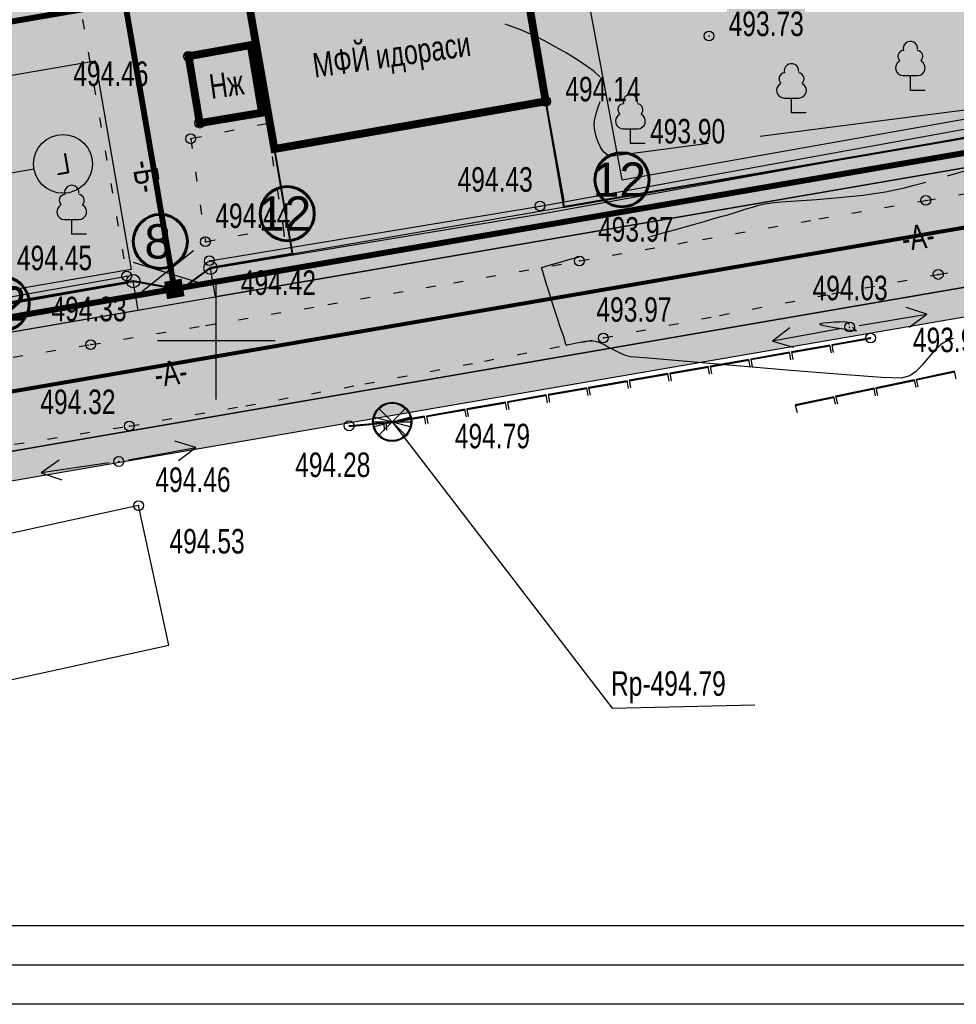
# Model space of a CAD drawing. Extents: x 0 to 667088, y 0 to 6446.
# Tile 507 of 518: x 3495 to 3543, y 245 to 295. Entities that reach past the tile are written whole.
import ezdxf

# ---------------------------------------------------------------- set-up
doc = ezdxf.new("R2010")
doc.units = 0
doc.header["$MEASUREMENT"] = 0
for name, pattern in [('CONTI', [0]), ('STRIH_1', [3, 2, -1]), ('STROT', [1.7, 0.5, -1.2]), ('ГОСТ 2.303 5', [24, 20, -1.5, 1, -1.5])]:
    doc.linetypes.add(name, pattern=pattern)
for name, color, linetype in [('(002) Рамка', 7, 'Continuous'), ('Audi-СвК', 10, 'Continuous'), ('GORIZ0', 32, 'CONTI'), ('NAD_M0', 7, 'CONTI'), ('PI_OT0', 172, 'CONTI'), ('PI_TT0', 5, 'CONTI'), ('SETKR', 2, 'CONTI'), ('SIT_L0', 250, 'CONTI'), ('STR_L0', 6, 'CONTI'), ('USLZN0', 250, 'CONTI'), ('ZAPSK0', 250, 'CONTI'), ('стен', 7, 'Continuous')]:
    doc.layers.add(name, color=color, linetype=linetype)
doc.layers.add('.', color=7, linetype='Continuous', lineweight=15)
doc.layers.add('RAZMER CIP', color=252, linetype='Continuous', lineweight=18)
doc.styles.add('GOST 2.304', font='CS_Gost2304.shx')
doc.styles.add('SHRFT', font='TXT', dxfattribs={"width": 0.75})
doc.styles.get("Standard").update_dxf_attribs({"font": 'times.ttf'})
doc.styles.add('ГОСТ 2.304', font='isocpeur.ttf')
doc.linetypes.add('ОГРАДА_ГЛИН', pattern='A,4,["|",Standard,S=0.8,R=0,X=0,Y=-0.8],0.5,["|",Standard,S=0.8,R=0,X=0,Y=-0.8],3.5', length=8)
doc.linetypes.add('ограждение2', pattern='A,0.25,-0.1,[132,ltypeshp.shx,S=0.1,R=0,X=-0.1,Y=0],-0.1,1', length=1.45)

# ---------------------------------------------------------------- blocks, each defined once
blk = doc.blocks.new('BL_333')
at = {"color": 0}
for p, q in [((0, -3), (0, 3)), ((-3, 0), (3, 0))]:
    blk.add_line(p, q, dxfattribs=at)
blk = doc.blocks.new('BL_6')
at = {"color": 0}
for p, q in [((-0.7, 0.7), (0.7, -0.7)), ((-0.7, -0.7), (0.7, 0.7)), ((-1, 0), (1, 0)), ((-0.97, 0.25), (0.97, -0.25)), ((-0.97, -0.25), (0.97, 0.25))]:
    blk.add_line(p, q, dxfattribs=at)
for radius in [1, 0.95]:
    blk.add_circle((0, 0), radius, dxfattribs=at)
blk = doc.blocks.new('BL_101')
at = {"color": 0}
for p, q in [((-0.37, 0.75), (0.37, 0.75)), ((0, 0), (0, 0.75)), ((0.75, 0), (0, 0))]:
    blk.add_line(p, q, dxfattribs=at)
for centre, radius, start, end in [((-0.34, 1.73), 0.3, 93.00000000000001, 230), ((0, 2.13), 0.37, 355, 195), ((0.34, 1.73), 0.3, 310, 87), ((-0.37, 1.14), 0.39, 120, 270), ((0.37, 1.14), 0.39, 270, 59.99999999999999)]:
    blk.add_arc(centre, radius, start, end, dxfattribs=at)
blk = doc.blocks.new('rhy')
at = {"layer": 'GORIZ0', "color": 32}
for points in [[(1460.321155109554, 292.5), (1460.031155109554, 292.77), (1459.631155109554, 293.07), (1459.141155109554, 293.39), (1458.611155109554, 293.72), (1458.051155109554, 294.03), (1457.501155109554, 294.33), (1456.991155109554, 294.59), (1456.321155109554, 294.88), (1455.491155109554, 295.18)], [(1460.321155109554, 292.5), (1460.031155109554, 292.77), (1459.631155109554, 293.07), (1459.141155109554, 293.39), (1458.611155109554, 293.72), (1458.051155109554, 294.03), (1457.501155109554, 294.33), (1456.991155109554, 294.59), (1456.321155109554, 294.88), (1455.491155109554, 295.18)], [(1478.061155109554, 287.45), (1480.951155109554, 288.29), (1484.301155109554, 289.3), (1487.631155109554, 290.34), (1490.421155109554, 291.27), (1492.171155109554, 291.96), (1492.381155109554, 292.28), (1490.291155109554, 292.14), (1486.021155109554, 291.67), (1480.411155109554, 290.99), (1474.291155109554, 290.2), (1468.501155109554, 289.45)], [(1478.061155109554, 287.45), (1480.951155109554, 288.29), (1484.301155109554, 289.3), (1487.631155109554, 290.34), (1490.421155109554, 291.27), (1492.171155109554, 291.96), (1492.381155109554, 292.28), (1490.291155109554, 292.14), (1486.021155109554, 291.67), (1480.411155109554, 290.99), (1474.291155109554, 290.2), (1468.501155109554, 289.45)], [(1465.871155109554, 289.1), (1462.401155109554, 288.64), (1460.951155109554, 288.46), (1460.721155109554, 288.5), (1460.531155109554, 288.65), (1460.371155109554, 288.88), (1460.241155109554, 289.16), (1460.141155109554, 289.46), (1460.071155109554, 289.76), (1460.031155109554, 290.02), (1460.041155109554, 290.27), (1460.111155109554, 290.57), (1460.221155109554, 290.9), (1460.341155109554, 291.25)], [(1465.871155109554, 289.1), (1462.401155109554, 288.64), (1460.951155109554, 288.46), (1460.721155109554, 288.5), (1460.531155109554, 288.65), (1460.371155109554, 288.88), (1460.241155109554, 289.16), (1460.141155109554, 289.46), (1460.071155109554, 289.76), (1460.031155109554, 290.02), (1460.041155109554, 290.27), (1460.111155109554, 290.57), (1460.221155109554, 290.9), (1460.341155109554, 291.25)], [(1462.921155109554, 284.36), (1463.371155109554, 284.49), (1463.731155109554, 284.59), (1464.191155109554, 284.72), (1464.671155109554, 284.85), (1465.161155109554, 284.99), (1465.641155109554, 285.13), (1466.091155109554, 285.25), (1466.501155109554, 285.37), (1466.851155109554, 285.47), (1467.171155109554, 285.56), (1467.481155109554, 285.66), (1467.791155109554, 285.76), (1468.111155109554, 285.86), (1468.421155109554, 285.95), (1468.741155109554, 286.02), (1469.061155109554, 286.08), (1469.561155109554, 286.13), (1470.361155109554, 286.18), (1471.381155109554, 286.25), (1472.531155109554, 286.34), (1473.731155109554, 286.46), (1474.891155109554, 286.63), (1475.931155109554, 286.85), (1476.351155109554, 286.97), (1476.951155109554, 287.13)], [(1462.921155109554, 284.36), (1463.371155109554, 284.49), (1463.731155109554, 284.59), (1464.191155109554, 284.72), (1464.671155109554, 284.85), (1465.161155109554, 284.99), (1465.641155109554, 285.13), (1466.091155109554, 285.25), (1466.501155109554, 285.37), (1466.851155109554, 285.47), (1467.171155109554, 285.56), (1467.481155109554, 285.66), (1467.791155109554, 285.76), (1468.111155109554, 285.86), (1468.421155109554, 285.95), (1468.741155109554, 286.02), (1469.061155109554, 286.08), (1469.561155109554, 286.13), (1470.361155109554, 286.18), (1471.381155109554, 286.25), (1472.531155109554, 286.34), (1473.731155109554, 286.46), (1474.891155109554, 286.63), (1475.931155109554, 286.85), (1476.351155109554, 286.97), (1476.951155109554, 287.13)], [(1457.331155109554, 282.77), (1457.401155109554, 282.79), (1457.591155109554, 282.84), (1457.861155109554, 282.92), (1458.181155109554, 283.02), (1458.521155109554, 283.12), (1458.861155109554, 283.21), (1459.151155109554, 283.29), (1459.211155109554, 283.31), (1459.281155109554, 283.33)], [(1457.331155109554, 282.77), (1457.401155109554, 282.79), (1457.591155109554, 282.84), (1457.861155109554, 282.92), (1458.181155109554, 283.02), (1458.521155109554, 283.12), (1458.861155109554, 283.21), (1459.151155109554, 283.29), (1459.211155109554, 283.31), (1459.281155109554, 283.33)], [(1457.331155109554, 282.77), (1457.351155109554, 282.72), (1457.391155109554, 282.59), (1457.441155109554, 282.4), (1457.511155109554, 282.17), (1457.591155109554, 281.92), (1457.661155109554, 281.68), (1457.731155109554, 281.47), (1457.821155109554, 281.19), (1457.961155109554, 280.76), (1458.131155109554, 280.25), (1458.301155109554, 279.72), (1458.461155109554, 279.26), (1458.561155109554, 278.94), (1458.601155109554, 278.81)], [(1457.331155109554, 282.77), (1457.351155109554, 282.72), (1457.391155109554, 282.59), (1457.441155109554, 282.4), (1457.511155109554, 282.17), (1457.591155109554, 281.92), (1457.661155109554, 281.68), (1457.731155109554, 281.47), (1457.821155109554, 281.19), (1457.961155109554, 280.76), (1458.131155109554, 280.25), (1458.301155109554, 279.72), (1458.461155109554, 279.26), (1458.561155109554, 278.94), (1458.601155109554, 278.81)], [(1473.061155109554, 279.87), (1472.931155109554, 279.99), (1472.781155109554, 280), (1472.551155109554, 279.99), (1472.271155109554, 279.98), (1471.991155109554, 279.96), (1471.741155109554, 279.93), (1471.581155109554, 279.9), (1471.531155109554, 279.88)], [(1473.061155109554, 279.87), (1472.931155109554, 279.99), (1472.781155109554, 280), (1472.551155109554, 279.99), (1472.271155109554, 279.98), (1471.991155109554, 279.96), (1471.741155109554, 279.93), (1471.581155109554, 279.9), (1471.531155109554, 279.88)], [(1471.531155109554, 279.88), (1471.651155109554, 279.84), (1471.921155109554, 279.78), (1472.271155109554, 279.72), (1472.651155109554, 279.66), (1473.001155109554, 279.6), (1473.281155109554, 279.56), (1473.421155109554, 279.55), (1473.211155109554, 279.74)], [(1471.531155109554, 279.88), (1471.651155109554, 279.84), (1471.921155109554, 279.78), (1472.271155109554, 279.72), (1472.651155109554, 279.66), (1473.001155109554, 279.6), (1473.281155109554, 279.56), (1473.421155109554, 279.55), (1473.211155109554, 279.74)], [(1458.601155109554, 278.81), (1458.661155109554, 278.83), (1458.821155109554, 278.87), (1459.041155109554, 278.92), (1459.311155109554, 278.97), (1459.591155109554, 279.01), (1459.861155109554, 279.03), (1460.091155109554, 279.02), (1460.311155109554, 278.95), (1460.541155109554, 278.84), (1460.801155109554, 278.7), (1461.061155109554, 278.56), (1461.341155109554, 278.42), (1461.611155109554, 278.31), (1461.891155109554, 278.24), (1462.811155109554, 278.16), (1464.751155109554, 277.99), (1467.301155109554, 277.77), (1470.071155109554, 277.54), (1472.671155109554, 277.33), (1474.691155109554, 277.19), (1475.731155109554, 277.15), (1476.131155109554, 277.26), (1476.481155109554, 277.5), (1476.801155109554, 277.83), (1477.111155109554, 278.19), (1477.421155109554, 278.56), (1477.751155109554, 278.88), (1478.131155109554, 279.1), (1478.241155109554, 279.14), (1478.371155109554, 279.18)], [(1458.601155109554, 278.81), (1458.661155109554, 278.83), (1458.821155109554, 278.87), (1459.041155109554, 278.92), (1459.311155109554, 278.97), (1459.591155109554, 279.01), (1459.861155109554, 279.03), (1460.091155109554, 279.02), (1460.311155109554, 278.95), (1460.541155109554, 278.84), (1460.801155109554, 278.7), (1461.061155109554, 278.56), (1461.341155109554, 278.42), (1461.611155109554, 278.31), (1461.891155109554, 278.24), (1462.811155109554, 278.16), (1464.751155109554, 277.99), (1467.301155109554, 277.77), (1470.071155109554, 277.54), (1472.671155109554, 277.33), (1474.691155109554, 277.19), (1475.731155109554, 277.15), (1476.131155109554, 277.26), (1476.481155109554, 277.5), (1476.801155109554, 277.83), (1477.111155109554, 278.19), (1477.421155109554, 278.56), (1477.751155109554, 278.88), (1478.131155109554, 279.1), (1478.241155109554, 279.14), (1478.371155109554, 279.18)]]:
    blk.add_lwpolyline(points, dxfattribs=at)
at = {"layer": 'PI_TT0', "color": 0}
for centre in [(1465.891155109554, 294.58), (1439.341155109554, 293.55), (1457.561155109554, 291.25), (1439.911155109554, 290.14), (1439.451155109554, 289.34), (1476.951155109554, 286.2), (1457.271155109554, 285.91), (1440.201155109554, 284.09), (1440.401155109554, 283.12), (1459.281155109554, 283.11), (1436.191155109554, 282.34), (1477.581155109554, 282.42), (1473.061155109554, 279.74), (1460.501155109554, 279.18), (1474.131155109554, 279.18), (1434.351155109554, 278.84), (1436.321155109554, 274.69), (1447.531155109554, 274.7), (1435.781155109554, 272.88), (1436.791155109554, 270.63)]:
    blk.add_circle(centre, 0.25, dxfattribs=at)
for p in [(1465.891155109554, 294.58), (1439.341155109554, 293.55), (1457.561155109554, 291.25), (1439.911155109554, 290.14), (1439.451155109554, 289.34), (1457.271155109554, 285.91), (1476.951155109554, 286.2), (1440.201155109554, 284.09), (1440.401155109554, 283.12), (1459.281155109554, 283.11), (1436.191155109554, 282.34), (1477.581155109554, 282.42), (1473.061155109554, 279.74), (1434.351155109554, 278.84), (1460.501155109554, 279.18), (1474.131155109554, 279.18), (1436.321155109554, 274.69), (1447.531155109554, 274.7), (1435.781155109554, 272.88), (1436.791155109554, 270.63)]:
    blk.add_point(p, dxfattribs=at)
at = {"layer": 'SIT_L0', "color": 250}
for p, q in [((1439.601155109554, 283.63), (1436.951155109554, 281.54)), ((1436.521155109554, 283.05), (1440.091155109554, 281.95)), ((1473.551155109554, 279.82), (1477.001155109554, 280.4)), ((1477.001155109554, 280.4), (1475.941155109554, 280.73)), ((1476.101155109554, 279.74), (1477.001155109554, 280.4)), ((1470.021155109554, 279.69), (1469.131155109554, 279.02)), ((1472.571155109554, 279.65), (1469.131155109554, 279.02)), ((1469.131155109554, 279.02), (1470.201155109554, 278.71)), ((1472.061155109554, 278.82), (1470.091155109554, 278.47)), ((1472.071155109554, 278.77), (1470.101155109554, 278.43)), ((1472.131155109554, 278.42), (1472.061155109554, 278.82)), ((1474.131155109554, 279.18), (1472.161155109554, 278.83)), ((1472.161155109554, 278.83), (1472.231155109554, 278.44)), ((1474.141155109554, 279.13), (1472.171155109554, 278.79)), ((1469.991155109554, 278.45), (1468.021155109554, 278.1)), ((1470.001155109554, 278.4), (1468.031155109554, 278.06)), ((1470.061155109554, 278.06), (1469.991155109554, 278.46)), ((1470.091155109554, 278.47), (1470.161155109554, 278.08)), ((1465.861155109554, 277.73), (1463.891155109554, 277.38)), ((1465.921155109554, 277.33), (1465.851155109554, 277.73)), ((1467.921155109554, 278.09), (1465.951155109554, 277.74)), ((1465.951155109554, 277.74), (1466.021155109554, 277.35)), ((1467.931155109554, 278.04), (1465.961155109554, 277.7)), ((1467.991155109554, 277.69), (1467.921155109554, 278.09)), ((1468.021155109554, 278.1), (1468.091155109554, 277.71)), ((1463.791155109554, 277.37), (1461.821155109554, 277.02)), ((1463.801155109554, 277.32), (1461.831155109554, 276.98)), ((1463.861155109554, 276.97), (1463.791155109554, 277.37)), ((1463.891155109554, 277.38), (1463.961155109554, 276.99)), ((1465.871155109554, 277.68), (1463.901155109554, 277.34)), ((1478.421155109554, 277.48), (1476.461155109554, 277.07)), ((1478.431155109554, 277.43), (1476.471155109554, 277.02)), ((1478.501155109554, 277.1), (1478.421155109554, 277.49)), ((1461.721155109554, 277), (1459.751155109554, 276.65)), ((1461.731155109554, 276.95), (1459.761155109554, 276.61)), ((1461.791155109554, 276.61), (1461.721155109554, 277.01)), ((1461.821155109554, 277.02), (1461.891155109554, 276.63)), ((1476.361155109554, 277.05), (1474.401155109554, 276.64)), ((1476.371155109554, 277), (1474.411155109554, 276.59)), ((1476.451155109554, 276.66), (1476.371155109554, 277.05)), ((1476.461155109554, 277.07), (1476.551155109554, 276.68)), ((1457.581155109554, 276.28), (1455.611155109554, 275.93)), ((1457.591155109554, 276.23), (1455.621155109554, 275.89)), ((1457.651155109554, 275.88), (1457.581155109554, 276.28)), ((1459.651155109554, 276.64), (1457.681155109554, 276.29)), ((1457.681155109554, 276.29), (1457.751155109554, 275.9)), ((1459.661155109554, 276.59), (1457.691155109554, 276.25)), ((1459.721155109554, 276.24), (1459.651155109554, 276.64)), ((1459.751155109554, 276.65), (1459.821155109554, 276.26)), ((1474.311155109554, 276.62), (1472.351155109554, 276.21)), ((1474.321155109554, 276.57), (1472.361155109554, 276.16)), ((1474.391155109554, 276.23), (1474.311155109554, 276.62)), ((1474.401155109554, 276.64), (1474.491155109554, 276.25)), ((1455.511155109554, 275.91), (1453.541155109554, 275.56)), ((1455.521155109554, 275.86), (1453.551155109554, 275.52)), ((1455.581155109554, 275.52), (1455.511155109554, 275.92)), ((1455.611155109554, 275.93), (1455.681155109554, 275.54)), ((1472.251155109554, 276.18), (1470.291155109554, 275.77)), ((1470.291155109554, 275.77), (1470.381155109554, 275.38)), ((1472.261155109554, 276.13), (1470.301155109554, 275.72)), ((1472.341155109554, 275.8), (1472.261155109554, 276.19)), ((1472.351155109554, 276.21), (1472.441155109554, 275.82)), ((1453.451155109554, 275.55), (1451.481155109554, 275.2)), ((1453.461155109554, 275.5), (1451.491155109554, 275.16)), ((1453.511155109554, 275.15), (1453.441155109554, 275.55)), ((1453.541155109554, 275.56), (1453.611155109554, 275.17)), ((1449.311155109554, 274.86), (1447.531155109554, 274.7)), ((1449.311155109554, 274.81), (1447.531155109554, 274.65)), ((1449.341155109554, 274.46), (1449.311155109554, 274.86)), ((1449.731155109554, 274.9), (1449.411155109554, 274.87)), ((1449.411155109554, 274.87), (1449.441155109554, 274.47)), ((1449.741155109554, 274.85), (1449.411155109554, 274.82)), ((1451.381155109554, 275.19), (1449.731155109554, 274.9)), ((1451.391155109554, 275.14), (1449.741155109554, 274.85)), ((1451.451155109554, 274.79), (1451.381155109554, 275.19)), ((1451.481155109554, 275.2), (1451.551155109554, 274.81)), ((1439.711155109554, 273.6), (1438.641155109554, 273.91)), ((1436.271155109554, 272.97), (1439.711155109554, 273.6)), ((1438.821155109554, 272.93), (1439.711155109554, 273.6)), ((1432.741155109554, 272.94), (1431.821155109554, 272.31)), ((1435.291155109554, 272.81), (1431.821155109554, 272.31)), ((1431.821155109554, 272.31), (1432.881155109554, 271.95))]:
    blk.add_line(p, q, dxfattribs=at)
at = {"layer": 'SIT_L0', "color": 1}
for p, q in [((1449.731155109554, 274.9), (1460.953591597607, 260.3057139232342)), ((1460.953591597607, 260.3057139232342), (1468.230630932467, 260.4604408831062))]:
    blk.add_line(p, q, dxfattribs=at)
at = {"layer": 'STR_L0', "color": 0, "linetype": 'STROT'}
for points in [[(1428.721155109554, 277.93), (1434.351155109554, 278.84), (1440.211155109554, 279.82), (1446.441155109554, 280.88), (1452.851155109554, 281.99), (1459.281155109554, 283.11), (1465.561155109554, 284.21), (1471.501155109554, 285.25), (1476.951155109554, 286.2), (1482.671155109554, 287.19), (1489.171155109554, 288.32), (1495.861155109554, 289.48), (1502.171155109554, 290.58), (1507.501155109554, 291.51), (1511.271155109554, 292.17), (1512.911155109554, 292.47), (1513.291155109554, 292.64), (1513.661155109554, 292.94), (1514.001155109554, 293.32), (1514.301155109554, 293.72), (1514.541155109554, 294.07), (1514.701155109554, 294.33), (1514.761155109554, 294.43), (1514.551155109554, 295.43)], [(1410.751155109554, 320.59), (1429.031155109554, 323.91), (1436.191155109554, 282.34)], [(1443.331155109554, 290.11), (1439.451155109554, 289.34), (1440.201155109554, 284.09), (1444.171155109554, 284.84)], [(1443.331155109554, 290.11), (1444.171155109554, 284.84), (1444.271155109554, 283.78)], [(1430.461155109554, 273.76), (1436.321155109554, 274.69), (1442.261155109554, 275.72), (1448.331155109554, 276.84), (1454.431155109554, 278), (1460.501155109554, 279.18), (1466.431155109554, 280.33), (1472.161155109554, 281.43), (1477.581155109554, 282.42), (1483.421155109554, 283.44)]]:
    blk.add_lwpolyline(points, dxfattribs=at)
at = {"layer": 'STR_L0', "color": 0}
for points in [[(1442.351155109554, 296.62), (1443.721155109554, 288.82), (1457.561155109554, 291.25), (1456.221155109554, 299.06), (1456.191155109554, 299.05), (1442.351155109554, 296.62)], [(1439.341155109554, 293.55), (1439.911155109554, 290.14), (1443.091155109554, 290.67), (1442.511155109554, 294.12), (1439.341155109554, 293.55)], [(1457.561155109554, 291.25), (1458.491155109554, 286.2)], [(1422.701155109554, 267.56), (1424.251155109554, 260.44), (1438.341155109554, 263.51), (1436.791155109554, 270.63), (1422.701155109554, 267.56)]]:
    blk.add_lwpolyline(points, dxfattribs=at)
at = {"layer": 'ZAPSK0', "color": 0, "linetype": 'ОГРАДА_ГЛИН', "ltscale": 0.5}
for points in [[(1457.271155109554, 285.91), (1504.651155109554, 294.5)], [(1336.921155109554, 265.23), (1394.201155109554, 274.89), (1436.191155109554, 282.34)]]:
    blk.add_lwpolyline(points, dxfattribs=at)
at = {"layer": 'ZAPSK0', "color": 0, "ltscale": 0.5}
blk.add_lwpolyline([(1457.343177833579, 285.5127431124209), (1504.723177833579, 294.1027431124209)], dxfattribs=at)
at = {"layer": 'ZAPSK0', "color": 0, "linetype": 'ОГРАДА_ГЛИН'}
blk.add_lwpolyline([(1440.401155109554, 283.12), (1457.271155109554, 285.91)], dxfattribs=at)
at = {"layer": 'ZAPSK0', "color": 0}
blk.add_lwpolyline([(1440.467030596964, 282.7216776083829), (1457.337030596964, 285.511677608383)], dxfattribs=at)
at = {"layer": 'ZAPSK0', "color": 0, "linetype": 'ByBlock'}
blk.add_lwpolyline([(1336.979067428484, 264.8866027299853), (1394.260530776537, 274.5468495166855), (1436.251991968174, 281.9971087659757)], dxfattribs=at)
at = {"layer": 'SETKR', "color": 112}
blk.add_blockref('BL_333', (1440.751155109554, 279.05), dxfattribs=at)
at = {"layer": 'USLZN0', "color": 250}
for p in [(1476.161155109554, 291.81), (1470.101155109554, 290.67), (1461.881155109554, 289.1), (1433.381155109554, 284.47)]:
    blk.add_blockref('BL_101', p, dxfattribs=at)
at = {"layer": 'USLZN0', "color": 1}
blk.add_blockref('BL_6', (1449.731155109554, 274.9), dxfattribs=at)
at = {"layer": 'NAD_M0', "color": 7, "style": 'SHRFT', "width": 0.75}
for s, rotation, p in [('МФЙ идораси', 8, (1445.777378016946, 292.4528244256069)), ('Нж', 8, (1440.502504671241, 291.3728775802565)), ('-Б-', 279, (1436.454088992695, 288.1513191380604)), ('-А-', 8, (1475.811155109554, 283.6)), ('-А-', 8, (1437.691155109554, 276.66))]:
    blk.add_text(s, height=1.25, rotation=rotation, dxfattribs=at).set_placement(p)
at = {"layer": 'NAD_M0', "color": 1, "style": 'SHRFT', "width": 0.75}
blk.add_text('Rp-494.79', height=1.25, dxfattribs=at).set_placement((1460.891155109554, 260.93))
at = {"layer": 'PI_OT0', "color": 0, "style": 'SHRFT', "width": 0.75}
for s, p in [('493.73', (1466.891155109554, 294.58)), ('494.46', (1433.460080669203, 292.0358693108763)), ('494.14', (1458.561155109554, 291.25)), ('493.90', (1462.881155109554, 289.1)), ('494.43', (1453.065221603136, 286.6428780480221)), ('494.44', (1440.704406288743, 284.7902033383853)), ('493.97', (1460.229012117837, 284.0941821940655)), ('494.45', (1430.586120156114, 282.6370793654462)), ('494.42', (1442.004723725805, 281.3768190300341)), ('494.03', (1471.173779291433, 281.1032227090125)), ('494.33', (1432.347159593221, 280.0329847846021)), ('493.97', (1460.144909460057, 280.0058356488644)), ('493.93', (1476.29155278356, 278.4570308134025)), ('494.32', (1431.779140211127, 275.2989920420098)), ('494.79', (1452.926225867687, 273.5532781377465)), ('494.28', (1444.781244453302, 272.0876399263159)), ('494.46', (1437.649127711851, 271.3274680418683)), ('494.53', (1438.368672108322, 268.1880704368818))]:
    blk.add_text(s, height=1.25, dxfattribs=at).set_placement(p)
blk = doc.blocks.new('A$Cda22a00f')
at = {"color": 1, "linetype": 'ГОСТ 2.303 5', "lineweight": 25, "ltscale": 100}
for points in [[(-50974.61188032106, 19389.99967995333), (-51474.61188032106, 19389.99967995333)], [(15504.08446992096, 19389.99967995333), (-50974.61188032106, 19389.99967995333)]]:
    blk.add_lwpolyline(points, dxfattribs=at)
at = {"color": 1, "linetype": 'Continuous', "lineweight": 25, "ltscale": 100}
blk.add_circle((-52974.61188032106, 19389.99967995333), 1500, dxfattribs=at)
at = {"color": 1, "linetype": 'Continuous', "lineweight": 25, "ltscale": 100, "insert": (-53342.11188032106, 19914.99967995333), "char_height": 1050, "width": 1470, "attachment_point": 1, "style": 'ГОСТ 2.304'}
blk.add_mtext('Г', dxfattribs=at)

msp = doc.modelspace()

# ---------------------------------------------------------------- hatches: boundary and pattern name
at = {"layer": '.', "lineweight": 30, "true_color": 0xf15558}
h = msp.add_hatch(color=13, dxfattribs=at)
h.dxf.hatch_style = 1
h.paths.add_polyline_path([(3409.776273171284, 264.9306822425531), (3353.217545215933, 255.1983624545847), (3352.963171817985, 256.6766365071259), (3409.521899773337, 266.40895629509)])
edge = h.paths.add_edge_path()
edge.add_arc((3576.913086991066, 283.5437122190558), 4.000000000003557, 15.53364923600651, 99.7635319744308, ccw=False)
edge.add_line((3580.76698035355, 284.6149292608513), (3585.453592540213, 267.7540104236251))
edge.add_line((3585.453592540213, 267.7540104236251), (3584.00838252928, 267.3523040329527))
edge.add_line((3584.00838252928, 267.3523040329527), (3579.077095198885, 285.0934851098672))
edge.add_line((3579.077095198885, 285.0934851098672), (3577.389532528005, 286.1624384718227))
edge.add_line((3577.389532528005, 286.1624384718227), (3354.526657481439, 247.8134011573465))
edge.add_line((3354.526657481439, 247.8134011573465), (3354.235038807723, 249.2852662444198))
edge.add_line((3354.235038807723, 249.2852662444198), (3576.234757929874, 287.4857763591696))
h.paths.add_polyline_path([(3500.854972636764, 280.6030118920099), (3500.600599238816, 282.0812859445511), (3425.222946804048, 269.1107074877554), (3425.477320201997, 267.6324334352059)], flags=17)
edge = h.paths.add_edge_path()
edge.add_line((3380.08107519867, 383.9838423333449), (3379.817651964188, 385.4605305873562))
edge.add_line((3379.817651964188, 385.4605305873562), (3540.985306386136, 414.2108810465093))
edge.add_arc((3541.687768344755, 410.2730457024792), 4.000000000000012, 15.53364923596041, 100.11447778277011, ccw=False)
edge.add_line((3545.541661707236, 411.3442627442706), (3576.998627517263, 298.1722471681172))
edge.add_arc((3573.144734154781, 297.1010301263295), 4.000000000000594, -80.23646802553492, 15.533649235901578, ccw=False)
edge.add_line((3573.823063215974, 293.1589659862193), (3504.797036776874, 281.281340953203))
edge.add_line((3504.797036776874, 281.281340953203), (3504.542663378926, 282.7596150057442))
edge.add_line((3504.542663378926, 282.7596150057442), (3574.905113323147, 294.8672045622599))
edge.add_line((3574.905113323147, 294.8672045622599), (3575.916577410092, 296.4640085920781))
edge.add_line((3575.916577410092, 296.4640085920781), (3543.85382967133, 411.8154321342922))
edge.add_line((3543.85382967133, 411.8154321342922), (3542.140617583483, 412.8932947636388))
edge.add_line((3542.140617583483, 412.8932947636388), (3380.08107519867, 383.9838423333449))
h.paths.add_polyline_path([(3593.161379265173, 269.8964445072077), (3594.606589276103, 270.2981508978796), (3510.510784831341, 572.8477276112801), (3509.064032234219, 572.4515709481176)])
h.paths.add_polyline_path([(3417.406028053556, 267.7656144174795), (3421.280882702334, 268.4323782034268), (3421.535255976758, 266.9541043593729), (3417.660401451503, 266.2873403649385)], flags=17)
at = {"layer": '.', "lineweight": 30, "true_color": 0x3f4040}
h = msp.add_hatch(color=250, dxfattribs=at)
h.dxf.hatch_style = 1
edge = h.paths.add_edge_path()
edge.add_line((3501.356245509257, 570.3091368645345), (3507.137085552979, 571.9159624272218))
edge.add_line((3507.137085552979, 571.9159624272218), (3591.234432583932, 269.3608359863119))
edge.add_line((3591.234432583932, 269.3608359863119), (3585.453592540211, 267.7540104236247))
edge.add_line((3585.453592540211, 267.7540104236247), (3580.766980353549, 284.6149292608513))
edge.add_arc((3576.913086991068, 283.5437122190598), 3.999999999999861, 15.53364923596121, 99.76353197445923)
edge.add_line((3576.234757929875, 287.4857763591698), (3354.235038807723, 249.2852662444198))
edge.add_line((3354.235038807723, 249.2852662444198), (3353.217545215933, 255.1983624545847))
edge.add_line((3353.217545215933, 255.1983624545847), (3573.823063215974, 293.1589659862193))
edge.add_arc((3573.144734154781, 297.1010301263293), 4.000000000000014, 279.7635319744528, 375.5336492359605)
edge.add_line((3576.998627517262, 298.1722471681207), (3545.541661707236, 411.3442627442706))
edge.add_arc((3541.687768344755, 410.2730457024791), 4.000000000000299, 15.53364923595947, 100.1144777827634)
edge.add_line((3540.985306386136, 414.2108810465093), (3379.817651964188, 385.4605305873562))
edge.add_line((3379.817651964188, 385.4605305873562), (3378.939574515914, 390.3828247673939))
edge.add_line((3378.939574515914, 390.3828247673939), (3538.894791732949, 418.9168911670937))
edge.add_arc((3538.19232977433, 422.8547265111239), 4.000000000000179, 280.1144777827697, 375.5119397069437)
edge.add_line((3542.046628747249, 423.9244832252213), (3501.356245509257, 570.3091368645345))
at = {"layer": 'Audi-СвК', "ltscale": 100, "true_color": 0xffffff, "transparency": 33554687}
h = msp.add_hatch(color=7, dxfattribs=at)
edge = h.paths.add_edge_path()
edge.add_arc((3525.533089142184, 287.2513815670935), 1.37986408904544, 11.98373257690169, 371.9837325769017)
h = msp.add_hatch(color=7, dxfattribs=at)
edge = h.paths.add_edge_path()
edge.add_arc((3508.455189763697, 285.5197652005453), 1.37986408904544, 11.98373257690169, 371.9837325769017)
h = msp.add_hatch(color=7, dxfattribs=at)
edge = h.paths.add_edge_path()
edge.add_arc((3501.985618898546, 284.1022143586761), 1.37986408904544, 11.98373257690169, 371.9837325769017)
h = msp.add_hatch(color=7, dxfattribs=at)
edge = h.paths.add_edge_path()
edge.add_arc((3493.918155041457, 280.9314071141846), 1.37986408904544, 11.98373257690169, 371.9837325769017)
at = {"layer": 'стен', "lineweight": 30}
h = msp.add_hatch(color=9, dxfattribs=at)
h.dxf.hatch_style = 1
h.paths.add_polyline_path([(3401.669215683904, 263.5356636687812), (3573.823063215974, 293.1589659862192), (3576.998627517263, 298.1722471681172), (3545.541661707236, 411.3442627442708), (3540.985306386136, 414.2108810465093), (3379.817651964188, 385.4605305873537), (3380.344498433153, 382.5071540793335), (3399.811608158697, 385.9798498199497), (3402.680646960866, 322.946828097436), (3396.463663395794, 321.8969898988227), (3399.273977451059, 283.3418255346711), (3399.36540056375, 282.8333538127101), (3398.345951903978, 282.6500571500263)])
at = {"layer": 'стен', "lineweight": 30, "true_color": 0xfeeab9}
h = msp.add_hatch(color=254, dxfattribs=at)
h.dxf.hatch_style = 1
h.paths.add_polyline_path([(3507.803315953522, 288.82), (3521.643315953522, 291.25), (3520.303315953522, 299.06), (3506.433315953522, 296.62)])
h.paths.add_polyline_path([(3506.593315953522, 294.12), (3507.168451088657, 290.6691891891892), (3503.993315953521, 290.14), (3503.423401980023, 293.5494853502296)])
h.paths.add_polyline_path([(3422.773315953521, 373.17), (3424.329268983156, 366.6190387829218), (3416.123315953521, 364.67), (3414.543315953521, 371.21)])
h.paths.add_polyline_path([(3435.923315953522, 345.74), (3438.583315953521, 331.88), (3430.873315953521, 330.41), (3428.143315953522, 344.1)])
h.paths.add_polyline_path([(3435.343315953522, 356.98), (3480.473315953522, 364.12), (3482.043315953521, 354.18), (3478.453315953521, 353.61), (3481.383315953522, 335.82), (3468.303315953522, 333.8), (3465.423315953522, 351.55), (3436.823315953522, 347.03)])
h.paths.add_polyline_path([(3508.423315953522, 383.06), (3525.313315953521, 385.61), (3524.253315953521, 391.5), (3536.593315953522, 393.51), (3540.863315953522, 369.38), (3528.223315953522, 367.33), (3527.333315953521, 373.3), (3510.593315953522, 370.72)])
h.paths.add_polyline_path([(3477.613315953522, 385.5), (3478.083315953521, 381.17), (3471.893315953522, 380.12), (3471.443315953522, 384.38)])
h.paths.add_polyline_path([(3516.363315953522, 404.63), (3517.103315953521, 401.21), (3510.883315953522, 399.55), (3509.833315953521, 402.97)])
at = {"layer": 'стен', "lineweight": 30}
h = msp.add_hatch(color=72, dxfattribs=at)
h.dxf.hatch_style = 1
h.paths.add_polyline_path([(3505.95998037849, 297.5326363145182), (3502.114466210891, 296.8709210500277), (3494.989604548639, 338.2765798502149), (3502.078246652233, 339.4963550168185), (3505.202167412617, 325.7716959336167), (3500.846988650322, 324.9598003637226)], flags=17)
edge = h.paths.add_edge_path()
edge.add_line((3462.101775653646, 303.3484543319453), (3460.095146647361, 315.0098450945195))
edge.add_arc((3463.051694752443, 315.5185918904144), 2.999999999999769, 99.76353197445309, 189.763531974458, ccw=False)
edge.add_line((3462.542947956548, 318.4751399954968), (3490.467222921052, 323.2801980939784))
edge.add_arc((3490.975969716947, 320.3236499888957), 3.000000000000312, 9.763531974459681, 99.76353197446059, ccw=False)
edge.add_line((3493.93251782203, 320.8323967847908), (3497.75162087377, 298.6379338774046))
edge.add_line((3497.75162087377, 298.6379338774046), (3491.912722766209, 297.633207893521))
edge.add_line((3491.912722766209, 297.633207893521), (3490.832477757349, 303.910967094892))
edge.add_line((3490.832477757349, 303.910967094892), (3468.445968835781, 300.0588100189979))
edge.add_line((3468.445968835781, 300.0588100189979), (3467.718273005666, 304.2877573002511))
edge.add_line((3467.718273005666, 304.2877573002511), (3462.101775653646, 303.3484543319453))
h.paths.add_polyline_path([(3488.777877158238, 374.3756196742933), (3505.503315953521, 378.03), (3504.553315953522, 383.9), (3513.173315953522, 385.09), (3513.023315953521, 386.05), (3519.563315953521, 387.02), (3519.343315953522, 388.31), (3523.693315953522, 388.95), (3523.163315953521, 392.21), (3537.453315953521, 394.75), (3542.013315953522, 368.37), (3542.683315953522, 362.18), (3522.983315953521, 357.65), (3520.993315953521, 370.03), (3507.193315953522, 367.94), (3505.723315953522, 376.24), (3489.152850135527, 372.1964892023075), (3494.480857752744, 341.2331279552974), (3501.39905533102, 342.4235739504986), (3499.902386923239, 349.1442632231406), (3545.949566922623, 359.7990547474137), (3551.515749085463, 336.0311301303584), (3517.88010555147, 328.2688189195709), (3525.533089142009, 287.2513815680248), (3568.269157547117, 294.8221258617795), (3543.378756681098, 388.8659242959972), (3539.978042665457, 401.124085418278), (3518.553443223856, 399.1106422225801), (3518.749809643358, 397.8973782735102), (3485.884348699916, 391.191167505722)])
edge = h.paths.add_edge_path()
edge.add_line((3482.353315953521, 336.01), (3491.028931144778, 337.6566173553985))
edge.add_line((3491.028931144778, 337.6566173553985), (3482.721886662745, 385.98223277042))
edge.add_line((3482.721886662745, 385.98223277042), (3472.472238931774, 396.9068938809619))
edge.add_line((3472.472238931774, 396.9068938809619), (3400.598096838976, 383.4410053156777))
edge.add_line((3400.598096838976, 383.4410053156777), (3401.364630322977, 365.9257152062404))
edge.add_line((3401.364630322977, 365.9257152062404), (3411.07839816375, 366.4772554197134))
edge.add_line((3411.07839816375, 366.4772554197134), (3411.96852268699, 346.1379100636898))
edge.add_line((3411.96852268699, 346.1379100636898), (3415.255552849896, 327.0355532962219))
edge.add_arc((3418.212100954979, 327.5443000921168), 3.000000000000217, 189.7635319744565, 283.4051850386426)
edge.add_line((3418.90760875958, 324.6260353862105), (3450.393315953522, 332.13))
edge.add_line((3450.393315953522, 332.13), (3449.998212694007, 334.8291195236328))
edge.add_line((3449.998212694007, 334.8291195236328), (3441.437869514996, 332.7372769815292))
edge.add_line((3441.437869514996, 332.7372769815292), (3441.661017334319, 331.5126363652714))
edge.add_line((3441.661017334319, 331.5126363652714), (3430.07465742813, 329.2397129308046))
edge.add_line((3430.07465742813, 329.2397129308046), (3426.96918449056, 344.8744729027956))
edge.add_line((3426.96918449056, 344.8744729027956), (3435.40755890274, 346.653256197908))
edge.add_line((3435.40755890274, 346.653256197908), (3429.163315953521, 357.71))
edge.add_line((3429.163315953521, 357.71), (3418.863315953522, 364))
edge.add_line((3418.863315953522, 364), (3415.143315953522, 363.11))
edge.add_line((3415.143315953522, 363.11), (3412.813315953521, 372.25))
edge.add_line((3412.813315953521, 372.25), (3423.893315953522, 374.95))
edge.add_line((3423.893315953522, 374.95), (3426.193315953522, 365.74))
edge.add_line((3426.193315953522, 365.74), (3435.883315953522, 347.93))
edge.add_line((3435.883315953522, 347.93), (3434.403315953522, 357.51))
edge.add_line((3434.403315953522, 357.51), (3481.193315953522, 365.04))
edge.add_line((3481.193315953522, 365.04), (3483.003315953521, 353.32))
edge.add_line((3483.003315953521, 353.32), (3479.503315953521, 352.75))
edge.add_line((3479.503315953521, 352.75), (3482.353315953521, 336.01))
h.paths.add_polyline_path([(3452.973315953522, 340.3), (3466.043315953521, 342.08), (3467.583315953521, 332.74), (3472.088754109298, 333.3876847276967), (3473.774545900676, 324.4665999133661), (3456.144100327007, 321.4328482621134)])
h.paths.add_polyline_path([(3452.963315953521, 344), (3452.23742901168, 348.515854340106), (3464.643315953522, 350.51), (3465.403315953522, 345.97)], flags=17)
edge = h.paths.add_edge_path()
edge.add_line((3422.373968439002, 285.6673554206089), (3426.3357358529, 286.3490749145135))
edge.add_line((3426.3357358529, 286.3490749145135), (3425.255494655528, 292.6268119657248))
edge.add_line((3425.255494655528, 292.6268119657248), (3453.943864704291, 297.5633613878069))
edge.add_line((3453.943864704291, 297.5633613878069), (3453.206192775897, 301.8502839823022))
edge.add_line((3453.206192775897, 301.8502839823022), (3457.171483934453, 302.5163009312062))
edge.add_line((3457.171483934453, 302.5163009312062), (3455.167564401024, 314.1619222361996))
edge.add_arc((3452.211016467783, 313.6531744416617), 2.999999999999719, 9.763551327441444, 99.7635079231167)
edge.add_line((3451.702270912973, 316.6097227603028), (3423.466456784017, 311.7510688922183))
edge.add_line((3423.466456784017, 311.7510688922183), (3422.861419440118, 315.2672031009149))
edge.add_arc((3420.397629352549, 314.8432474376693), 2.499999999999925, 9.763531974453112, 99.76353197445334)
edge.add_line((3419.973673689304, 317.3070375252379), (3419.480915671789, 317.2222463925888))
edge.add_arc((3419.904871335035, 314.7584563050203), 2.499999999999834, 99.76353197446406, 189.7635319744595)
edge.add_line((3417.441081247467, 314.3345006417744), (3422.373968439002, 285.6673554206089))
h.paths.add_polyline_path([(3423.289712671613, 280.3455688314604), (3427.250502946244, 281.0271201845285), (3428.331754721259, 274.7493677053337), (3493.897370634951, 286.0315440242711), (3492.817099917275, 292.3094653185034), (3498.667365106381, 293.3161472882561), (3500.498849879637, 282.6725955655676), (3425.121197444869, 269.7020171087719)])
edge = h.paths.add_edge_path()
edge.add_line((3414.773437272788, 271.2710542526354), (3420.028014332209, 272.1752334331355))
edge.add_line((3420.028014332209, 272.1752334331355), (3420.689573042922, 268.3306290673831))
edge.add_line((3420.689573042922, 268.3306290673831), (3417.406028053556, 267.7656144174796))
edge.add_arc((3417.066863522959, 269.7366464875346), 2.000000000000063, 189.7635319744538, 279.76353197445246, ccw=False)
edge.add_line((3415.095831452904, 269.3974819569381), (3414.773437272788, 271.2710542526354))
edge = h.paths.add_edge_path()
edge.add_line((3398.345951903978, 282.6500571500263), (3399.955029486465, 282.9393689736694))
edge.add_line((3399.955029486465, 282.9393689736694), (3397.781694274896, 312.7627873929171))
edge.add_line((3397.781694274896, 312.7627873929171), (3405.20470897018, 269.6245182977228))
edge.add_line((3405.20470897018, 269.6245182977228), (3410.831372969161, 270.5927261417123))
edge.add_line((3410.831372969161, 270.5927261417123), (3411.153767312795, 268.7191528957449))
edge.add_arc((3409.18273524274, 268.3799883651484), 2.000000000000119, -80.23646802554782, 9.763531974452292, ccw=False)
edge.add_line((3409.521899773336, 266.4089562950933), (3401.412276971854, 265.0134962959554))
edge.add_line((3401.412276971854, 265.0134962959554), (3398.345951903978, 282.6500571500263))
h.paths.add_polyline_path([(3419.743315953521, 364.21), (3425.233315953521, 365.51), (3429.253315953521, 358.51)], flags=17)

# ---------------------------------------------------------------- linework, layer by layer
at = {"color": 18, "lineweight": 30, "true_color": 0x000000}
for points in [[(3376.239201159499, 453.6900936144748), (3705.587936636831, 453.6900936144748), (3705.587936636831, 245.1932846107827), (3376.239201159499, 245.1932846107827)], [(3378.239201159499, 451.6900936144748), (3703.587936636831, 451.6900936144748), (3703.587936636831, 247.1932846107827), (3378.239201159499, 247.1932846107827)], [(3380.239201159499, 449.6900936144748), (3607.669326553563, 449.6900936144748), (3607.669326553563, 249.1932846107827), (3380.239201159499, 249.1932846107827)], [(3401.669215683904, 263.5356636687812), (3573.823063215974, 293.1589659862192), (3576.998627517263, 298.1722471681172), (3545.541661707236, 411.3442627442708), (3540.985306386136, 414.2108810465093), (3379.817651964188, 385.4605305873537), (3380.344498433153, 382.5071540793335), (3399.811608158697, 385.9798498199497), (3402.680646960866, 322.946828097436), (3396.463663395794, 321.8969898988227), (3399.273977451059, 283.3418255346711), (3399.36540056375, 282.8333538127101), (3398.345951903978, 282.6500571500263)]]:
    msp.add_lwpolyline(points, close=True, dxfattribs=at)
at = {"color": 2, "lineweight": 30, "const_width": 0.3}
for points in [[(3455.305171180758, 319.2590962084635), (3495.055638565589, 326.0991414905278), (3502.698818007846, 281.6813134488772)], [(3493.670722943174, 295.1960579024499), (3500.18052506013, 296.3162051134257)], [(3412.53500065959, 278.3827364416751), (3414.576666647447, 266.5177305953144), (3574.36408826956, 294.0130852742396)]]:
    msp.add_lwpolyline(points, dxfattribs=at)
at = {"color": 18, "linetype": 'ограждение2', "lineweight": 30, "ltscale": 2, "true_color": 0x000000, "const_width": 0.1}
for points in [[(3521.643315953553, 291.2499999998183), (3522.570497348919, 285.8617471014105), (3569.141855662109, 293.8754943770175)], [(3507.803315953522, 288.82), (3508.722393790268, 283.4788403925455), (3504.542663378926, 282.7596150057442)], [(3425.222946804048, 269.1107074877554), (3500.600599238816, 282.0812859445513)]]:
    msp.add_lwpolyline(points, dxfattribs=at)
at = {"color": 5, "lineweight": 30}
msp.add_lwpolyline([(3423.289712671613, 280.3455688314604), (3427.250502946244, 281.0271201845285), (3428.331754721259, 274.7493677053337), (3493.897370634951, 286.0315440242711), (3492.817099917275, 292.3094653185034), (3498.667365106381, 293.3161472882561), (3500.498849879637, 282.6725955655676), (3425.121197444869, 269.7020171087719)], close=True, dxfattribs=at)
at = {"color": 18, "lineweight": 30, "true_color": 0x000000, "const_width": 0.1}
for points in [[(3504.542663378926, 282.7596150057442), (3503.051350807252, 281.6733466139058)], [(3500.600599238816, 282.0812859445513), (3502.369541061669, 281.761188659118)]]:
    msp.add_lwpolyline(points, dxfattribs=at)
at = {"color": 1, "lineweight": 30, "const_width": 0.3}
msp.add_lwpolyline([(3502.454037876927, 281.3347839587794), (3503.045347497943, 281.4365333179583), (3502.943598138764, 282.0278429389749), (3502.352288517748, 281.926093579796)], close=True, dxfattribs=at)
at = {"lineweight": 60, "ltscale": 50, "transparency": 33554687}
for centre in [(3525.533089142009, 287.2513815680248), (3508.455189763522, 285.5197652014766), (3501.985618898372, 284.1022143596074), (3493.918155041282, 280.9314071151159)]:
    msp.add_circle(centre, 1.379864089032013, dxfattribs=at)
at = {"color": 18, "lineweight": 30, "true_color": 0x000000}
for centre in [(3504.542663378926, 282.7596150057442), (3500.600599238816, 282.0812859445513)]:
    msp.add_circle(centre, 0.3389790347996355, dxfattribs=at)
at = {"layer": 'ZAPSK0', "color": 5, "lineweight": 30}
for points in [[(3501.356245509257, 570.3091368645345), (3507.137085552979, 571.9159624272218), (3591.234432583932, 269.3608359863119), (3585.453592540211, 267.7540104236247), (3580.766980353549, 284.6149292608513, 0.3850153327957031), (3576.234757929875, 287.4857763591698), (3354.235038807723, 249.2852662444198), (3353.217545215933, 255.1983624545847), (3573.823063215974, 293.1589659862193, 0.4440273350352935), (3576.998627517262, 298.1722471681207), (3545.541661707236, 411.3442627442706, 0.3867746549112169), (3540.985306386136, 414.2108810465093), (3379.817651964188, 385.4605305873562), (3378.939574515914, 390.3828247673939), (3538.894791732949, 418.9168911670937, 0.4420821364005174), (3542.046628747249, 423.9244832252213)], [(3380.08107519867, 383.9838423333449), (3379.817651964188, 385.4605305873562), (3540.985306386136, 414.2108810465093, -0.3867746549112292), (3545.541661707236, 411.3442627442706), (3576.998627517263, 298.1722471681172, -0.4440273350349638), (3573.823063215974, 293.1589659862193), (3504.797036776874, 281.281340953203), (3504.542663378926, 282.7596150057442), (3574.905113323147, 294.8672045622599), (3575.916577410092, 296.4640085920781), (3543.85382967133, 411.8154321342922), (3542.140617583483, 412.8932947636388)], [(3576.234757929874, 287.4857763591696, -0.3850153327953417), (3580.76698035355, 284.6149292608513), (3585.453592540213, 267.7540104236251), (3584.00838252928, 267.3523040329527), (3579.077095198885, 285.0934851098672), (3577.389532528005, 286.1624384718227), (3354.526657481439, 247.8134011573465), (3354.235038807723, 249.2852662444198)]]:
    msp.add_lwpolyline(points, format="xyb", close=True, dxfattribs=at)
msp.add_lwpolyline([(3494.480857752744, 341.2331279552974), (3501.39905533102, 342.4235739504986), (3499.902386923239, 349.1442632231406), (3545.949566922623, 359.7990547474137), (3551.515749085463, 336.0311301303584), (3517.88010555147, 328.2688189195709), (3525.533089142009, 287.2513815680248), (3568.269157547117, 294.8221258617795), (3543.378756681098, 388.8659242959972), (3539.978042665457, 401.124085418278), (3518.553443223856, 399.1106422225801), (3518.749809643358, 397.8973782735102), (3485.884348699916, 391.191167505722)], dxfattribs=at)
at = {"layer": 'ZAPSK0', "color": 18, "lineweight": 30, "true_color": 0x000000, "const_width": 0.4}
for points in [[(3507.803315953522, 288.82), (3521.643315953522, 291.25), (3520.303315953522, 299.06), (3506.433315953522, 296.62)], [(3506.593315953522, 294.12), (3507.168451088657, 290.6691891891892), (3503.993315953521, 290.14), (3503.423401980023, 293.5494853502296)]]:
    msp.add_lwpolyline(points, close=True, dxfattribs=at)
at = {"layer": 'ZAPSK0', "color": 7, "linetype": 'STRIH_1', "lineweight": 30, "true_color": 0xffffff, "const_width": 0.2}
msp.add_lwpolyline([(3577.051020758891, 290.6703249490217), (3353.726292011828, 252.2418143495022)], dxfattribs=at)
at = {"layer": 'ZAPSK0', "color": 5, "lineweight": 30}
msp.add_lwpolyline([(3500.854972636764, 280.6030118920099), (3500.600599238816, 282.0812859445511), (3425.222946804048, 269.1107074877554), (3425.477320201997, 267.6324334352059)], close=True, dxfattribs=at)

# ---------------------------------------------------------------- block references
at = {"layer": '(002) Рамка', "color": 0}
msp.add_blockref('rhy', (2064.082160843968, 0), dxfattribs=at)
at = {"layer": 'ZAPSK0', "color": 5, "lineweight": 30, "xscale": 0.001, "yscale": 0.001, "zscale": 0.001, "rotation": 189.7635513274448}
msp.add_blockref('A$Cda22a00f', (3441.522459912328, 298.1859246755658), dxfattribs=at)

# ---------------------------------------------------------------- texts
at = {"layer": 'RAZMER CIP', "lineweight": 25, "ltscale": 50, "transparency": 33554687, "char_height": 1.749999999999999, "width": 2.560358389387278, "attachment_point": 2, "style": 'GOST 2.304'}
for s, insert in [('{\\fArial|b0|i0|c0|p34;\\C0;12}', (3525.398717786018, 288.1303729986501)), ('{\\fArial|b0|i0|c0|p34;\\C0;12}', (3508.320818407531, 286.3987566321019)), ('{\\fArial|b0|i0|c0|p34;\\C0;8}', (3501.851247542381, 284.9812057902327)), ('{\\fArial|b0|i0|c0|p34;\\C0;12}', (3493.783783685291, 281.8103985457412))]:
    msp.add_mtext(s, dxfattribs=dict(at, insert=insert))

doc.saveas('drawing.dxf')
